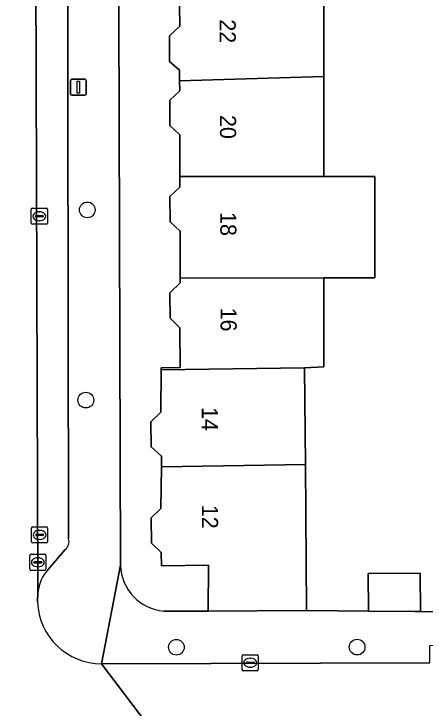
# Model space of a CAD drawing. Extents: x 160732 to 162107, y 387428 to 388479.
# Drawn here: x 161065.16 to 161090.74, y 388054.81 to 388098.03 of the extents above; entities that cross this region are included whole.
import ezdxf

# ---------------------------------------------------------------- set-up
doc = ezdxf.new("R2010")
doc.units = 0
for name, color, linetype in [('IMGEO_Boom', 7, 'Continuous'), ('IMGEO_Erf', 7, 'Continuous'), ('IMGEO_Kolk', 7, 'Continuous'), ('IMGEO_Lichtmast', 7, 'Continuous'), ('IMGEO_Muur', 7, 'Continuous'), ('IMGEO_Pand', 7, 'Continuous'), ('IMGEO_Pand_nummerreeks', 7, 'Continuous'), ('IMGEO_Parkeervlak_open', 7, 'Continuous'), ('IMGEO_Rijbaan_lokaal_open', 7, 'Continuous'), ('IMGEO_Rioolput', 7, 'Continuous'), ('IMGEO_Voetpad_open', 7, 'Continuous')]:
    doc.layers.add(name, color=color, linetype=linetype)

msp = doc.modelspace()

# ---------------------------------------------------------------- linework, layer by layer
at = {"layer": 'IMGEO_Boom'}
for centre in [(161069.729, 388085.825), (161069.639, 388073.982), (161075.27, 388058.596), (161086.512, 388058.605)]:
    msp.add_circle(centre, 0.489, dxfattribs=at)
at = {"layer": 'IMGEO_Erf'}
for points in [[(161071.685, 388124.043), (161071.624, 388118.893), (161071.804, 388063.698)], [(161074.499, 388060.849), (161077.249, 388060.842), (161077.259, 388063.698), (161074.349, 388063.675), (161074.323, 388064.495), (161073.715, 388065.084), (161073.7, 388066.644), (161074.301, 388067.239), (161074.341, 388069.837), (161074.351, 388070.501), (161073.698, 388071.083), (161073.678, 388072.639), (161074.301, 388073.23), (161074.323, 388075.859), (161074.324, 388076), (161075.508, 388076.023), (161075.475, 388078.484), (161074.882, 388079.087), (161074.856, 388080.671), (161075.511, 388081.278), (161075.51, 388081.568), (161075.508, 388081.917), (161075.496, 388084.493), (161074.885, 388085.086), (161074.866, 388086.655), (161075.486, 388087.245), (161075.485, 388087.912), (161075.481, 388090.496), (161074.855, 388091.089), (161074.869, 388092.653), (161075.484, 388093.246), (161075.472, 388093.867), (161075.459, 388094.523), (161074.85, 388095.063), (161074.852, 388096.67), (161075.479, 388097.267), (161075.447, 388099.851)], [(161084.448, 388099.909), (161084.448, 388094.12), (161084.448, 388093.94), (161084.448, 388087.911), (161087.619, 388087.911), (161087.616, 388081.599), (161084.448, 388081.599), (161084.448, 388076.065), (161083.248, 388075.999), (161083.295, 388069.964), (161083.366, 388060.882), (161087.227, 388060.845), (161087.208, 388063.179), (161090.426, 388063.204), (161090.444, 388060.813), (161092.349, 388060.795)]]:
    msp.add_lwpolyline(points, dxfattribs=at)
msp.add_arc((161074.716, 388063.753), 2.912, 181.0873, 265.7304, dxfattribs=at)
at = {"layer": 'IMGEO_Kolk'}
for p, q in [((161066.245, 388085.002), (161066.245, 388085.854)), ((161066.32, 388085.928), (161067.172, 388085.928)), ((161066.733, 388085.708), (161066.758, 388085.708)), ((161067.246, 388085.854), (161067.246, 388085.002)), ((161066.504, 388085.422), (161066.504, 388085.434)), ((161066.942, 388085.385), (161066.544, 388085.385)), ((161066.547, 388085.471), (161066.945, 388085.471)), ((161066.756, 388085.148), (161066.731, 388085.148)), ((161066.988, 388085.434), (161066.988, 388085.422)), ((161067.172, 388084.928), (161066.32, 388084.928)), ((161066.263, 388065.167), (161066.263, 388066.019)), ((161066.338, 388066.093), (161067.19, 388066.093)), ((161066.751, 388065.873), (161066.776, 388065.873)), ((161067.264, 388066.019), (161067.264, 388065.167)), ((161066.522, 388065.587), (161066.522, 388065.599)), ((161066.96, 388065.55), (161066.562, 388065.55)), ((161066.565, 388065.636), (161066.963, 388065.636)), ((161066.774, 388065.313), (161066.749, 388065.313)), ((161067.006, 388065.599), (161067.006, 388065.587)), ((161067.19, 388065.093), (161066.338, 388065.093)), ((161079.362, 388057.205), (161079.362, 388058.057)), ((161079.437, 388058.131), (161080.289, 388058.131)), ((161079.85, 388057.911), (161079.875, 388057.911)), ((161080.363, 388058.057), (161080.363, 388057.205)), ((161079.621, 388057.625), (161079.621, 388057.637)), ((161080.059, 388057.588), (161079.661, 388057.588)), ((161079.664, 388057.674), (161080.062, 388057.674)), ((161080.105, 388057.637), (161080.105, 388057.625)), ((161080.289, 388057.131), (161079.437, 388057.131)), ((161079.873, 388057.351), (161079.848, 388057.351))]:
    msp.add_line(p, q, dxfattribs=at)
for points in [[(161066.245, 388085.002), (161066.245, 388085.854)], [(161066.32, 388085.928), (161067.172, 388085.928)], [(161067.246, 388085.854), (161067.246, 388085.002)], [(161067.172, 388084.928), (161066.32, 388084.928)], [(161066.263, 388065.167), (161066.263, 388066.019)], [(161066.338, 388066.093), (161067.19, 388066.093)], [(161067.264, 388066.019), (161067.264, 388065.167)], [(161067.19, 388065.093), (161066.338, 388065.093)], [(161079.362, 388057.205), (161079.362, 388058.057)], [(161079.437, 388058.131), (161080.289, 388058.131)], [(161080.363, 388058.057), (161080.363, 388057.205)], [(161080.289, 388057.131), (161079.437, 388057.131)]]:
    msp.add_lwpolyline(points, dxfattribs=at)
for centre, radius, start, end in [((161066.322, 388085.852), 0.0765, 91.552, 178.448), ((161066.322, 388085.852), 0.0765, 91.552, 178.448), ((161067.17, 388085.852), 0.0765, 1.552, 88.448), ((161067.17, 388085.852), 0.0765, 1.552, 88.448), ((161066.544, 388085.431), 0.0403, 85.8775, 175.7526), ((161066.541, 388085.421), 0.0366, 178.938, 274.7102), ((161066.945, 388085.428), 0.043, 264.8664, 352.4533), ((161066.949, 388085.433), 0.0386, 1.7309, 96.639), ((161066.322, 388085.004), 0.0765, 181.552, 268.448), ((161066.322, 388085.004), 0.0765, 181.552, 268.448), ((161067.17, 388085.004), 0.0765, 271.552, 358.448), ((161067.17, 388085.004), 0.0765, 271.552, 358.448), ((161066.34, 388066.017), 0.0765, 91.552, 178.448), ((161066.34, 388066.017), 0.0765, 91.552, 178.448), ((161067.188, 388066.017), 0.0765, 1.552, 88.448), ((161067.188, 388066.017), 0.0765, 1.552, 88.448), ((161066.562, 388065.596), 0.0403, 85.8775, 175.7526), ((161066.559, 388065.586), 0.0366, 178.938, 274.7102), ((161066.963, 388065.593), 0.043, 264.8664, 352.4533), ((161066.967, 388065.598), 0.0386, 1.7309, 96.639), ((161066.34, 388065.169), 0.0765, 181.552, 268.448), ((161066.34, 388065.169), 0.0765, 181.552, 268.448), ((161067.188, 388065.169), 0.0765, 271.552, 358.448), ((161067.188, 388065.169), 0.0765, 271.552, 358.448), ((161079.439, 388058.055), 0.0765, 91.552, 178.448), ((161079.439, 388058.055), 0.0765, 91.552, 178.448), ((161080.287, 388058.055), 0.0765, 1.552, 88.448), ((161080.287, 388058.055), 0.0765, 1.552, 88.448), ((161079.661, 388057.634), 0.0403, 85.8775, 175.7526), ((161079.658, 388057.624), 0.0366, 178.938, 274.7102), ((161080.062, 388057.631), 0.043, 264.8664, 352.4533), ((161080.066, 388057.636), 0.0386, 1.7309, 96.639), ((161079.439, 388057.207), 0.0765, 181.552, 268.448), ((161079.439, 388057.207), 0.0765, 181.552, 268.448), ((161080.287, 388057.207), 0.0765, 271.552, 358.448), ((161080.287, 388057.207), 0.0765, 271.552, 358.448)]:
    msp.add_arc(centre, radius, start, end, dxfattribs=at)
for centre, major_axis, ratio, start_param, end_param in [((161066.732, 388085.428), (-0.387, 0.002), 0.722429, 4.712389, 7.853982), ((161066.757, 388085.428), (-0.39, 0.002), 0.717154, 1.570796, 4.712389), ((161066.75, 388065.593), (-0.387, 0.002), 0.722429, 4.712389, 7.853982), ((161066.775, 388065.593), (-0.39, 0.002), 0.717154, 1.570796, 4.712389), ((161079.849, 388057.631), (-0.387, 0.002), 0.722429, 4.712389, 7.853982), ((161079.874, 388057.631), (-0.39, 0.002), 0.717154, 1.570796, 4.712389)]:
    msp.add_ellipse(centre, major_axis=major_axis, ratio=ratio, start_param=start_param, end_param=end_param, dxfattribs=at)
at = {"layer": 'IMGEO_Lichtmast'}
for p, q in [((161068.678, 388093.058), (161068.678, 388093.858)), ((161068.678, 388093.858), (161068.678, 388093.058)), ((161068.778, 388093.958), (161069.568, 388093.958)), ((161069.568, 388093.958), (161068.778, 388093.958)), ((161069.668, 388093.858), (161069.668, 388093.058)), ((161069.668, 388093.058), (161069.668, 388093.858)), ((161069.568, 388092.958), (161068.778, 388092.958)), ((161068.778, 388092.958), (161069.568, 388092.958))]:
    msp.add_line(p, q, dxfattribs=at)
msp.add_lwpolyline([(161069.098, 388093.833), (161069.248, 388093.833), (161069.248, 388093.083), (161069.098, 388093.083), (161069.098, 388093.833)], dxfattribs=at)
for centre, start, end in [((161068.778, 388093.858), 90, 180), ((161068.778, 388093.858), 90, 180), ((161069.568, 388093.858), 0, 90), ((161069.568, 388093.858), 360, 90), ((161068.778, 388093.058), 180, 270), ((161068.778, 388093.058), 180, 270), ((161069.568, 388093.058), 270, 0), ((161069.568, 388093.058), 270, 0)]:
    msp.add_arc(centre, 0.1, start, end, dxfattribs=at)
at = {"layer": 'IMGEO_Muur'}
msp.add_lwpolyline([(161083.366, 388060.882), (161092.349, 388060.795)], dxfattribs=at)
at = {"layer": 'IMGEO_Pand'}
for points in [[(161084.448, 388094.12), (161084.448, 388099.909), (161084.448, 388100.089), (161075.447, 388099.851), (161075.479, 388097.267), (161074.852, 388096.67), (161074.85, 388095.063), (161075.459, 388094.523), (161075.472, 388093.867)], [(161084.448, 388087.911), (161084.448, 388093.94), (161084.448, 388094.12), (161075.472, 388093.867), (161075.484, 388093.246), (161074.869, 388092.653), (161074.855, 388091.089), (161075.481, 388090.496), (161075.485, 388087.912)], [(161075.51, 388081.568), (161084.448, 388081.599), (161087.616, 388081.599), (161087.619, 388087.911), (161084.448, 388087.911), (161075.485, 388087.912), (161075.486, 388087.245), (161074.866, 388086.655), (161074.885, 388085.086), (161075.496, 388084.493), (161075.508, 388081.917)], [(161074.323, 388075.859), (161083.248, 388075.999), (161084.448, 388076.065), (161084.448, 388081.599), (161075.51, 388081.568), (161075.511, 388081.278), (161074.856, 388080.671), (161074.882, 388079.087), (161075.475, 388078.484), (161075.508, 388076.023), (161074.324, 388076)], [(161083.295, 388069.964), (161083.248, 388075.999), (161074.323, 388075.859), (161074.301, 388073.23), (161073.678, 388072.639), (161073.698, 388071.083), (161074.351, 388070.501), (161074.341, 388069.837)], [(161083.295, 388069.964), (161074.341, 388069.837), (161074.301, 388067.239), (161073.7, 388066.644), (161073.715, 388065.084), (161074.323, 388064.495), (161074.349, 388063.675), (161077.259, 388063.698), (161077.249, 388060.842), (161083.366, 388060.882)], [(161087.227, 388060.845), (161090.444, 388060.813), (161090.426, 388063.204), (161087.208, 388063.179)]]:
    msp.add_lwpolyline(points, close=True, dxfattribs=at)
at = {"layer": 'IMGEO_Parkeervlak_open'}
for points in [[(161066.439, 388123.975), (161066.52, 388100.574), (161066.653, 388062.032)], [(161068.559, 388065.351), (161068.479, 388120.722), (161068.185, 388121.398), (161066.995, 388122.678)], [(161067.287, 388063.443), (161068.355, 388064.687)]]:
    msp.add_lwpolyline(points, dxfattribs=at)
for centre, radius, start, end in [((161068.005, 388065.158), 0.587, 306.6128, 19.2303), ((161069.266, 388061.706), 2.633, 138.7227, 172.886)]:
    msp.add_arc(centre, radius, start, end, dxfattribs=at)
at = {"layer": 'IMGEO_Rijbaan_lokaal_open'}
for points in [[(161066.63, 388061.416), (161066.653, 388062.032), (161066.52, 388100.574), (161061.56, 388100.662), (161061.567, 388098.378), (161061.554, 388088.854), (161061.64, 388065.321), (161061.565, 388060.62), (161061.58, 388050.897), (161067.695, 388050.903)], [(161068.122, 388050.436), (161068.137, 388045.744), (161068.202, 388026.2), (161075.76, 388026.15), (161075.752, 388029.036), (161075.744, 388032.015), (161075.736, 388034.995), (161075.727, 388037.974), (161075.719, 388040.953), (161075.711, 388043.932), (161075.997, 388043.933), (161075.962, 388048.699), (161075.936, 388050.523), (161070.621, 388057.563)], [(161091.039, 388057.619), (161070.621, 388057.563)], [(161070.621, 388057.563), (161075.936, 388050.523)]]:
    msp.add_lwpolyline(points, dxfattribs=at)
msp.add_arc((161070.634, 388061.57), 4.007, 182.1986, 269.8172, dxfattribs=at)
at = {"layer": 'IMGEO_Rioolput'}
for p, q in [((161066.155, 388063.458), (161066.155, 388064.31)), ((161066.23, 388064.384), (161067.082, 388064.384)), ((161066.643, 388064.164), (161066.668, 388064.164)), ((161067.156, 388064.31), (161067.156, 388063.458)), ((161066.414, 388063.878), (161066.414, 388063.89)), ((161066.852, 388063.841), (161066.454, 388063.841)), ((161066.457, 388063.927), (161066.855, 388063.927)), ((161066.666, 388063.604), (161066.641, 388063.604)), ((161066.898, 388063.89), (161066.898, 388063.878)), ((161067.082, 388063.384), (161066.23, 388063.384))]:
    msp.add_line(p, q, dxfattribs=at)
for points in [[(161066.155, 388063.458), (161066.155, 388064.31)], [(161066.23, 388064.384), (161067.082, 388064.384)], [(161067.156, 388064.31), (161067.156, 388063.458)], [(161067.082, 388063.384), (161066.23, 388063.384)]]:
    msp.add_lwpolyline(points, dxfattribs=at)
for centre, radius, start, end in [((161066.232, 388064.308), 0.0765, 91.552, 178.448), ((161066.232, 388064.308), 0.0765, 91.552, 178.448), ((161067.08, 388064.308), 0.0765, 1.552, 88.448), ((161067.08, 388064.308), 0.0765, 1.552, 88.448), ((161066.454, 388063.887), 0.0403, 85.8775, 175.7526), ((161066.451, 388063.877), 0.0366, 178.938, 274.7102), ((161066.855, 388063.884), 0.043, 264.8664, 352.4533), ((161066.859, 388063.889), 0.0386, 1.7309, 96.639), ((161066.232, 388063.46), 0.0765, 181.552, 268.448), ((161066.232, 388063.46), 0.0765, 181.552, 268.448), ((161067.08, 388063.46), 0.0765, 271.552, 358.448), ((161067.08, 388063.46), 0.0765, 271.552, 358.448)]:
    msp.add_arc(centre, radius, start, end, dxfattribs=at)
for centre, major_axis, ratio, start_param, end_param in [((161066.642, 388063.884), (-0.387, 0.002), 0.722429, 4.712389, 7.853982), ((161066.667, 388063.884), (-0.39, 0.002), 0.717154, 1.570796, 4.712389)]:
    msp.add_ellipse(centre, major_axis=major_axis, ratio=ratio, start_param=start_param, end_param=end_param, dxfattribs=at)
at = {"layer": 'IMGEO_Voetpad_open'}
for points in [[(161066.995, 388122.678), (161068.185, 388121.398), (161068.479, 388120.722), (161068.559, 388065.351)], [(161070.621, 388057.563), (161071.804, 388063.698), (161071.624, 388118.893)], [(161068.355, 388064.687), (161067.287, 388063.443)], [(161071.804, 388063.698), (161070.621, 388057.563), (161091.039, 388057.619), (161091.034, 388058.713), (161101.147, 388058.758), (161101.16, 388057.648), (161122.48, 388057.685), (161122.499, 388058.77), (161129.729, 388058.779), (161129.683, 388057.754), (161129.866, 388057.687), (161149.314, 388057.765), (161150.499, 388057.811), (161151.265, 388061.408)], [(161066.653, 388062.032), (161066.63, 388061.416)], [(161149.645, 388060.946), (161145.918, 388060.94), (161137.067, 388061.001), (161128.218, 388060.868), (161125.382, 388060.862), (161123.863, 388060.859), (161100.148, 388060.811), (161098.682, 388060.808), (161092.349, 388060.795), (161090.444, 388060.813), (161087.227, 388060.845), (161083.366, 388060.882), (161077.249, 388060.842), (161074.499, 388060.849)]]:
    msp.add_lwpolyline(points, dxfattribs=at)
for centre, radius, start, end in [((161068.005, 388065.158), 0.587, 306.6128, 19.2303), ((161074.716, 388063.753), 2.912, 181.0873, 265.7304), ((161069.266, 388061.706), 2.633, 138.7227, 172.886), ((161070.634, 388061.57), 4.007, 182.1986, 269.8172)]:
    msp.add_arc(centre, radius, start, end, dxfattribs=at)

# ---------------------------------------------------------------- texts
at = {"layer": 'IMGEO_Pand_nummerreeks'}
for s, rotation, p in [('22', 270.1781, (161077.96, 388097.69)), ('20', 270.1781, (161077.979, 388091.732)), ('18', 270.1781, (161077.998, 388085.69)), ('16', 270.1781, (161078.017, 388079.742)), ('14', 270.1176, (161076.848, 388073.553)), ('12', 270.1176, (161076.861, 388067.464))]:
    msp.add_text(s, height=1, rotation=rotation, dxfattribs=at).set_placement(p)

doc.saveas('drawing.dxf')
